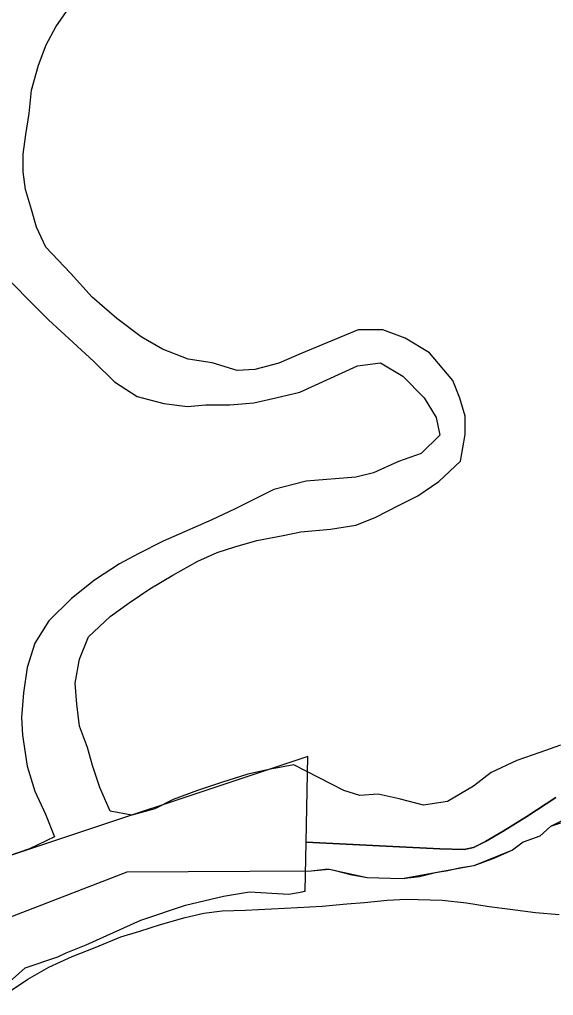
# Model space of a CAD drawing. Extents: x 0 to 34, y -2.3 to 22.
# Drawn here: x 6.527 to 6.815, y 15.295 to 15.821 of the extents above; entities that cross this region are included whole.
import ezdxf

# ---------------------------------------------------------------- set-up
doc = ezdxf.new("R2010")
doc.units = 0
for name, color, linetype in [('GM_X_Corporation', 7, 'Continuous'), ('GM_X_Major_River', 7, 'Continuous'), ('GM_X_Section', 7, 'Continuous'), ('GM_X_Township', 7, 'Continuous')]:
    doc.layers.add(name, color=color, linetype=linetype)

msp = doc.modelspace()

# ---------------------------------------------------------------- linework, layer by layer
at = {"layer": 'GM_X_Corporation'}
for p, q in [((6.81924, 15.38777), (6.81389, 15.38589)), ((6.81389, 15.38589), (6.80805, 15.38072)), ((6.79901, 15.37754), (6.7933, 15.37308)), ((6.80805, 15.38072), (6.79901, 15.37754)), ((6.7933, 15.37308), (6.78366, 15.36893)), ((6.78366, 15.36893), (6.77239, 15.36475)), ((6.58521, 15.36127), (6.51008, 15.33228)), ((6.68465, 15.36188), (6.58521, 15.36127)), ((6.69222, 15.36267), (6.68465, 15.36188)), ((6.69441, 15.36274), (6.69222, 15.36267)), ((6.69706, 15.36225), (6.69441, 15.36274)), ((6.70674, 15.35975), (6.69706, 15.36225)), ((6.75169, 15.36098), (6.74307, 15.35886)), ((6.75847, 15.36193), (6.75169, 15.36098)), ((6.76472, 15.36342), (6.75847, 15.36193)), ((6.77239, 15.36475), (6.76472, 15.36342)), ((6.71492, 15.35816), (6.70674, 15.35975)), ((6.7338, 15.35768), (6.71492, 15.35816)), ((6.74307, 15.35886), (6.7338, 15.35768))]:
    msp.add_line(p, q, dxfattribs=at)
at = {"layer": 'GM_X_Major_River'}
for p, q in [((6.54677, 15.81726), (6.55669, 15.83142)), ((6.54155, 15.80752), (6.54677, 15.81726)), ((6.53743, 15.79661), (6.54155, 15.80752)), ((6.53361, 15.78304), (6.53743, 15.79661)), ((6.53248, 15.77052), (6.53361, 15.78304)), ((6.53063, 15.75917), (6.53248, 15.77052)), ((6.52918, 15.74856), (6.53063, 15.75917)), ((6.52928, 15.73905), (6.52918, 15.74856)), ((6.53052, 15.72951), (6.52928, 15.73905)), ((6.53363, 15.71877), (6.53052, 15.72951)), ((6.53639, 15.70918), (6.53363, 15.71877)), ((6.54139, 15.69838), (6.53639, 15.70918)), ((6.55466, 15.6843), (6.54139, 15.69838)), ((6.51965, 15.68267), (6.53109, 15.67092)), ((6.56644, 15.67141), (6.55466, 15.6843)), ((6.53109, 15.67092), (6.5429, 15.65917)), ((6.57979, 15.65999), (6.56644, 15.67141)), ((6.5429, 15.65917), (6.55623, 15.64699)), ((6.5928, 15.6501), (6.57979, 15.65999)), ((6.60438, 15.64329), (6.5928, 15.6501)), ((6.71008, 15.65378), (6.67918, 15.6411)), ((6.72338, 15.6538), (6.71008, 15.65378)), ((6.73542, 15.64929), (6.72338, 15.6538)), ((6.55623, 15.64699), (6.56733, 15.63677)), ((6.74851, 15.64132), (6.73542, 15.64929)), ((6.61828, 15.63794), (6.60438, 15.64329)), ((6.67918, 15.6411), (6.66724, 15.63575)), ((6.76103, 15.62652), (6.74851, 15.64132)), ((6.56733, 15.63677), (6.57841, 15.6258)), ((6.63115, 15.63604), (6.61828, 15.63794)), ((6.64471, 15.63184), (6.63115, 15.63604)), ((6.66724, 15.63575), (6.65422, 15.63232)), ((6.67857, 15.6202), (6.70955, 15.63438)), ((6.70955, 15.63438), (6.72214, 15.63594)), ((6.72214, 15.63594), (6.7341, 15.62877)), ((6.65422, 15.63232), (6.64471, 15.63184)), ((6.7341, 15.62877), (6.74557, 15.61704)), ((6.57841, 15.6258), (6.59071, 15.61783)), ((6.76494, 15.6169), (6.76103, 15.62652)), ((6.66556, 15.61716), (6.67857, 15.6202)), ((6.59071, 15.61783), (6.60504, 15.61399)), ((6.60504, 15.61399), (6.61792, 15.61247)), ((6.61792, 15.61247), (6.62782, 15.61332)), ((6.62782, 15.61332), (6.64075, 15.61332)), ((6.64075, 15.61332), (6.6537, 15.61446)), ((6.6537, 15.61446), (6.66556, 15.61716)), ((6.74557, 15.61704), (6.75212, 15.60659)), ((6.76772, 15.60731), (6.76494, 15.6169)), ((6.75212, 15.60659), (6.75414, 15.59702)), ((6.76783, 15.59741), (6.76772, 15.60731)), ((6.75414, 15.59702), (6.74398, 15.58702)), ((6.76516, 15.58302), (6.76783, 15.59741)), ((6.74398, 15.58702), (6.73171, 15.58278)), ((6.73171, 15.58278), (6.71824, 15.57667)), ((6.75345, 15.57192), (6.76516, 15.58302)), ((6.71824, 15.57667), (6.70867, 15.57427)), ((6.68201, 15.57215), (6.66449, 15.56775)), ((6.70867, 15.57427), (6.68201, 15.57215)), ((6.74222, 15.56423), (6.75345, 15.57192)), ((6.66449, 15.56775), (6.65447, 15.56272)), ((6.65447, 15.56272), (6.64367, 15.55733)), ((6.7322, 15.55917), (6.74222, 15.56423)), ((6.64367, 15.55733), (6.63095, 15.55124)), ((6.7191, 15.55267), (6.7322, 15.55917)), ((6.63095, 15.55124), (6.61632, 15.54482)), ((6.70872, 15.54839), (6.7191, 15.55267)), ((6.61632, 15.54482), (6.60478, 15.53984)), ((6.66946, 15.54289), (6.67903, 15.54489)), ((6.67903, 15.54489), (6.69511, 15.54636)), ((6.69511, 15.54636), (6.70872, 15.54839)), ((6.60478, 15.53984), (6.59128, 15.53301)), ((6.64345, 15.5368), (6.65533, 15.54026)), ((6.65533, 15.54026), (6.66946, 15.54289)), ((6.63386, 15.53366), (6.64345, 15.5368)), ((6.59128, 15.53301), (6.58124, 15.5276)), ((6.60994, 15.52143), (6.62346, 15.52902)), ((6.62346, 15.52902), (6.63386, 15.53366)), ((6.58124, 15.5276), (6.56768, 15.51887)), ((6.56768, 15.51887), (6.55523, 15.50896)), ((6.59757, 15.51419), (6.60994, 15.52143)), ((6.58632, 15.50653), (6.59757, 15.51419)), ((6.55523, 15.50896), (6.5431, 15.49677)), ((6.57623, 15.49922), (6.58632, 15.50653)), ((6.56451, 15.48816), (6.57623, 15.49922)), ((6.5431, 15.49677), (6.53553, 15.48482)), ((6.5596, 15.47613), (6.56451, 15.48816)), ((6.53553, 15.48482), (6.53135, 15.47164)), ((6.55732, 15.46327), (6.5596, 15.47613)), ((6.53135, 15.47164), (6.52943, 15.458)), ((6.55813, 15.45183), (6.55732, 15.46327)), ((6.52943, 15.458), (6.52828, 15.44472)), ((6.55968, 15.44), (6.55813, 15.45183)), ((6.52828, 15.44472), (6.52876, 15.4352)), ((6.56391, 15.42846), (6.55968, 15.44)), ((6.52876, 15.4352), (6.53131, 15.41839)), ((6.56667, 15.41888), (6.56391, 15.42846)), ((6.81913, 15.4297), (6.808, 15.42582)), ((6.808, 15.42582), (6.79572, 15.42158)), ((6.53131, 15.41839), (6.53548, 15.40496)), ((6.5705, 15.40697), (6.56667, 15.41888)), ((6.67535, 15.41911), (6.66275, 15.41682)), ((6.70228, 15.40528), (6.67535, 15.41911)), ((6.79572, 15.42158), (6.78186, 15.4151)), ((6.65051, 15.41414), (6.63632, 15.40961)), ((6.66275, 15.41682), (6.65051, 15.41414)), ((6.78186, 15.4151), (6.77216, 15.40775)), ((6.63632, 15.40961), (6.62327, 15.40542)), ((6.77216, 15.40775), (6.75825, 15.39937)), ((6.53548, 15.40496), (6.5412, 15.39262)), ((6.57621, 15.39426), (6.5705, 15.40697)), ((6.62327, 15.40542), (6.61021, 15.40048)), ((6.71083, 15.40256), (6.70228, 15.40528)), ((6.72073, 15.40343), (6.71083, 15.40256)), ((6.73207, 15.40084), (6.72073, 15.40343)), ((6.61021, 15.40048), (6.60018, 15.39545)), ((6.74528, 15.39744), (6.73207, 15.40084)), ((6.75825, 15.39937), (6.74528, 15.39744)), ((6.5412, 15.39262), (6.54616, 15.38031)), ((6.58792, 15.39201), (6.57621, 15.39426)), ((6.60018, 15.39545), (6.58792, 15.39201)), ((6.54616, 15.38031), (6.53267, 15.37385)), ((6.53267, 15.37385), (6.52116, 15.37001)), ((6.70392, 15.34413), (6.71344, 15.34502)), ((6.71344, 15.34502), (6.72564, 15.34621)), ((6.72564, 15.34621), (6.73591, 15.34669)), ((6.73591, 15.34669), (6.75528, 15.34617)), ((6.75528, 15.34617), (6.76854, 15.34467)), ((6.76854, 15.34467), (6.78065, 15.34282)), ((6.61671, 15.33678), (6.62666, 15.33915)), ((6.62666, 15.33915), (6.63658, 15.34038)), ((6.63658, 15.34038), (6.64913, 15.34078)), ((6.64913, 15.34078), (6.67726, 15.34219)), ((6.67726, 15.34219), (6.69058, 15.34297)), ((6.69058, 15.34297), (6.70392, 15.34413)), ((6.78065, 15.34282), (6.79202, 15.34137)), ((6.79202, 15.34137), (6.80565, 15.33948)), ((6.80565, 15.33948), (6.81854, 15.33837)), ((6.6033, 15.33299), (6.61671, 15.33678)), ((6.58183, 15.32639), (6.59218, 15.32951)), ((6.59218, 15.32951), (6.6033, 15.33299)), ((6.56798, 15.32071), (6.58183, 15.32639)), ((6.55568, 15.31575), (6.56798, 15.32071)), ((6.54297, 15.31004), (6.55568, 15.31575)), ((6.53176, 15.30352), (6.54297, 15.31004)), ((6.51859, 15.29478), (6.53176, 15.30352))]:
    msp.add_line(p, q, dxfattribs=at)
at = {"layer": 'GM_X_Section'}
for p, q in [((6.68283, 15.42371), (6.49097, 15.35985)), ((6.68195, 15.37742), (6.68283, 15.42371)), ((6.81676, 15.40161), (6.801, 15.39137)), ((6.801, 15.39137), (6.81676, 15.40161)), ((6.801, 15.39137), (6.78831, 15.38332)), ((6.78831, 15.38332), (6.801, 15.39137)), ((6.78831, 15.38332), (6.77871, 15.37786)), ((6.77871, 15.37786), (6.78831, 15.38332)), ((6.68131, 15.35107), (6.68195, 15.37742)), ((6.72865, 15.37522), (6.68195, 15.37742)), ((6.68195, 15.37742), (6.72865, 15.37522)), ((6.77871, 15.37786), (6.7722, 15.3746)), ((6.7722, 15.3746), (6.77871, 15.37786)), ((6.754, 15.37388), (6.72865, 15.37522)), ((6.72865, 15.37522), (6.754, 15.37388)), ((6.76726, 15.37357), (6.754, 15.37388)), ((6.754, 15.37388), (6.76726, 15.37357)), ((6.7722, 15.3746), (6.76726, 15.37357)), ((6.76726, 15.37357), (6.7722, 15.3746)), ((6.6373, 15.34834), (6.65137, 15.35065)), ((6.65137, 15.35065), (6.67256, 15.34938)), ((6.67256, 15.34938), (6.67979, 15.35072)), ((6.67979, 15.35072), (6.68112, 15.35102)), ((6.68112, 15.35102), (6.68131, 15.35107)), ((6.61673, 15.34354), (6.6373, 15.34834)), ((6.59266, 15.33541), (6.61673, 15.34354)), ((6.56317, 15.32211), (6.59266, 15.33541)), ((6.55246, 15.31782), (6.56317, 15.32211)), ((6.53029, 15.30964), (6.54786, 15.31566)), ((6.54786, 15.31566), (6.55246, 15.31782)), ((6.51636, 15.29748), (6.53029, 15.30964))]:
    msp.add_line(p, q, dxfattribs=at)
at = {"layer": 'GM_X_Township'}
for p, q in [((6.82727, 15.39273), (6.81389, 15.38589)), ((6.82727, 15.39273), (6.81389, 15.38589)), ((6.81389, 15.38589), (6.80805, 15.38072)), ((6.81389, 15.38589), (6.80805, 15.38072)), ((6.79901, 15.37754), (6.7933, 15.37308)), ((6.79901, 15.37754), (6.7933, 15.37308)), ((6.80805, 15.38072), (6.79901, 15.37754)), ((6.80805, 15.38072), (6.79901, 15.37754)), ((6.7933, 15.37308), (6.77239, 15.36475)), ((6.7933, 15.37308), (6.77239, 15.36475)), ((6.58521, 15.36127), (6.51008, 15.33228)), ((6.58521, 15.36127), (6.51008, 15.33228)), ((6.68465, 15.36188), (6.58521, 15.36127)), ((6.68465, 15.36188), (6.58521, 15.36127)), ((6.69441, 15.36274), (6.68465, 15.36188)), ((6.69441, 15.36274), (6.68465, 15.36188)), ((6.71492, 15.35816), (6.69441, 15.36274)), ((6.71492, 15.35816), (6.69441, 15.36274)), ((6.77239, 15.36475), (6.7338, 15.35768)), ((6.77239, 15.36475), (6.7338, 15.35768)), ((6.7338, 15.35768), (6.71492, 15.35816)), ((6.7338, 15.35768), (6.71492, 15.35816))]:
    msp.add_line(p, q, dxfattribs=at)

doc.saveas('drawing.dxf')
